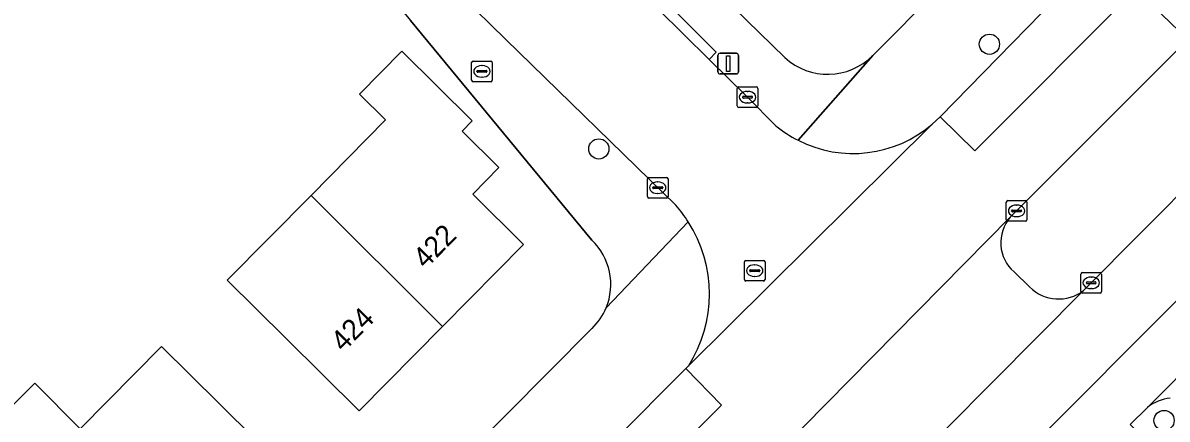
# Model space of a CAD drawing. Extents: x 157767 to 159172, y 387839 to 389425.
# Drawn here: x 158442.8 to 158498.2, y 388679.7 to 388698.9 of the extents above; entities that cross this region are included whole.
import ezdxf

# ---------------------------------------------------------------- set-up
doc = ezdxf.new("R2010")
doc.units = 0
for name, color, linetype in [('IMGEO_Berm_groen', 7, 'Continuous'), ('IMGEO_Boom', 7, 'Continuous'), ('IMGEO_Brandkraan', 7, 'Continuous'), ('IMGEO_Erf', 7, 'Continuous'), ('IMGEO_Kolk', 7, 'Continuous'), ('IMGEO_Lichtmast', 7, 'Continuous'), ('IMGEO_Pand', 7, 'Continuous'), ('IMGEO_Pand_nummerreeks', 7, 'Continuous'), ('IMGEO_Parkeervlak_open', 7, 'Continuous'), ('IMGEO_Rijbaan_lokaal_gesloten', 7, 'Continuous'), ('IMGEO_Rijbaan_lokaal_open', 7, 'Continuous'), ('IMGEO_Rioolput', 7, 'Continuous'), ('IMGEO_Voetpad_open', 7, 'Continuous')]:
    doc.layers.add(name, color=color, linetype=linetype)

msp = doc.modelspace()

# ---------------------------------------------------------------- linework, layer by layer
at = {"layer": 'IMGEO_Berm_groen'}
for points in [[(158536.692, 388728.724), (158533.538, 388732.171), (158532.137, 388730.913), (158529.826, 388728.68), (158525.167, 388724.003), (158519.619, 388718.445), (158500, 388698.895), (158499.226, 388698.124), (158494.262, 388693.177), (158490.782, 388689.674), (158490.623, 388689.513)], [(158494.179, 388685.966), (158502.818, 388694.654), (158536.692, 388728.724)], [(158490.806, 388686.864), (158491.562, 388686.144)]]:
    msp.add_lwpolyline(points, dxfattribs=at)
for centre, radius, start, end in [((158492.033, 388688.28), 1.873, 138.8111, 229.0926), ((158492.971, 388687.533), 1.979, 224.5907, 307.6271)]:
    msp.add_arc(centre, radius, start, end, dxfattribs=at)
at = {"layer": 'IMGEO_Boom'}
for centre in [(158489.612, 388697.898), (158470.681, 388692.826), (158498.076, 388679.669)]:
    msp.add_circle(centre, 0.489, dxfattribs=at)
at = {"layer": 'IMGEO_Brandkraan'}
for p, q in [((158464.518, 388696.157), (158464.518, 388697.009)), ((158464.593, 388697.083), (158465.445, 388697.083)), ((158465.006, 388696.863), (158465.031, 388696.863)), ((158465.519, 388697.009), (158465.519, 388696.157)), ((158464.777, 388696.577), (158464.777, 388696.589)), ((158465.215, 388696.54), (158464.817, 388696.54)), ((158464.82, 388696.626), (158465.218, 388696.626)), ((158465.029, 388696.303), (158465.004, 388696.303)), ((158465.261, 388696.589), (158465.261, 388696.577)), ((158465.445, 388696.083), (158464.593, 388696.083))]:
    msp.add_line(p, q, dxfattribs=at)
for points in [[(158464.518, 388696.157), (158464.518, 388697.009)], [(158464.593, 388697.083), (158465.445, 388697.083)], [(158465.519, 388697.009), (158465.519, 388696.157)], [(158465.445, 388696.083), (158464.593, 388696.083)]]:
    msp.add_lwpolyline(points, dxfattribs=at)
for centre, radius, start, end in [((158464.595, 388697.007), 0.0765, 91.552, 178.448), ((158464.595, 388697.007), 0.0765, 91.552, 178.448), ((158465.443, 388697.007), 0.0765, 1.552, 88.448), ((158465.443, 388697.007), 0.0765, 1.552, 88.448), ((158464.595, 388696.159), 0.0765, 181.552, 268.448), ((158464.595, 388696.159), 0.0765, 181.552, 268.448), ((158464.817, 388696.586), 0.0403, 85.8775, 175.7526), ((158464.814, 388696.576), 0.0366, 178.938, 274.7102), ((158465.218, 388696.583), 0.043, 264.8664, 352.4533), ((158465.222, 388696.588), 0.0386, 1.7309, 96.639), ((158465.443, 388696.159), 0.0765, 271.552, 358.448), ((158465.443, 388696.159), 0.0765, 271.552, 358.448)]:
    msp.add_arc(centre, radius, start, end, dxfattribs=at)
for centre, major_axis, ratio, start_param, end_param in [((158465.005, 388696.583), (-0.387, 0.002), 0.722429, 4.712389, 7.853982), ((158465.03, 388696.583), (-0.39, 0.002), 0.717154, 1.570796, 4.712389)]:
    msp.add_ellipse(centre, major_axis=major_axis, ratio=ratio, start_param=start_param, end_param=end_param, dxfattribs=at)
at = {"layer": 'IMGEO_Erf'}
for points in [[(158483.957, 388697.358), (158500, 388713.495), (158536.294, 388750), (158564.998, 388778.87), (158550.298, 388793.461)], [(158488.5, 388737.452), (158478.471, 388727.401), (158475.565, 388730.284), (158473.041, 388727.75), (158468.842, 388723.534), (158476.322, 388716.084), (158471.877, 388711.621), (158468.355, 388715.128), (158467.971, 388714.743), (158466.238, 388716.469), (158465.137, 388715.363), (158461.065, 388719.419), (158460.645, 388718.997), (158459.085, 388720.551), (158459.517, 388720.985), (158457.019, 388723.473), (158467.137, 388733.631), (158469.612, 388736.116), (158468.981, 388736.736), (158455.78, 388723.57), (158467.535, 388709.137), (158468.482, 388708.212), (158475.377, 388701.475), (158479.694, 388697.257)], [(158470.343, 388688.401), (158461.554, 388699.052)], [(158428.96, 388642.429), (158470.351, 388684.126)]]:
    msp.add_lwpolyline(points, dxfattribs=at)
for points in [[(158461.131, 388697.557), (158464.546, 388694.184), (158464.054, 388693.686), (158465.839, 388691.921), (158464.572, 388690.64), (158467.039, 388688.2), (158463.099, 388684.217), (158459.066, 388680.139), (158455.511, 388683.655), (158452.669, 388686.466), (158456.734, 388690.576), (158460.347, 388694.228), (158459.079, 388695.48)], [(158449.489, 388683.249), (158452.277, 388680.49), (158455.832, 388676.974), (158451.873, 388672.972), (158447.833, 388668.887), (158444.043, 388672.636), (158442.515, 388671.091), (158439.962, 388673.617), (158437.724, 388675.831), (158443.341, 388681.47), (158445.552, 388679.268)]]:
    msp.add_lwpolyline(points, close=True, dxfattribs=at)
for centre, radius, start, end in [((158481.773, 388699.503), 3.061, 227.2039, 315.5105), ((158468.306, 388686.26), 2.955, 337.3455, 46.4212), ((158468.288, 388686.27), 2.976, 313.8962, 337.3019)]:
    msp.add_arc(centre, radius, start, end, dxfattribs=at)
at = {"layer": 'IMGEO_Kolk'}
for p, q in [((158477.391, 388694.907), (158477.391, 388695.759)), ((158477.466, 388695.833), (158478.318, 388695.833)), ((158477.879, 388695.613), (158477.904, 388695.613)), ((158478.392, 388695.759), (158478.392, 388694.907)), ((158477.65, 388695.327), (158477.65, 388695.339)), ((158478.088, 388695.29), (158477.69, 388695.29)), ((158477.693, 388695.376), (158478.091, 388695.376)), ((158477.902, 388695.053), (158477.877, 388695.053)), ((158478.134, 388695.339), (158478.134, 388695.327)), ((158478.318, 388694.833), (158477.466, 388694.833)), ((158473.034, 388690.521), (158473.034, 388691.373)), ((158473.109, 388691.447), (158473.961, 388691.447)), ((158473.522, 388691.227), (158473.547, 388691.227)), ((158474.035, 388691.373), (158474.035, 388690.521)), ((158473.293, 388690.941), (158473.293, 388690.953)), ((158473.731, 388690.904), (158473.333, 388690.904)), ((158473.336, 388690.99), (158473.734, 388690.99)), ((158473.545, 388690.667), (158473.52, 388690.667)), ((158473.777, 388690.953), (158473.777, 388690.941)), ((158473.961, 388690.447), (158473.109, 388690.447)), ((158490.431, 388689.397), (158490.431, 388690.249)), ((158490.506, 388690.323), (158491.358, 388690.323)), ((158490.919, 388690.103), (158490.944, 388690.103)), ((158491.432, 388690.249), (158491.432, 388689.397)), ((158490.69, 388689.817), (158490.69, 388689.829)), ((158491.128, 388689.78), (158490.73, 388689.78)), ((158490.733, 388689.866), (158491.131, 388689.866)), ((158490.942, 388689.543), (158490.917, 388689.543)), ((158491.174, 388689.829), (158491.174, 388689.817)), ((158491.358, 388689.323), (158490.506, 388689.323)), ((158494.048, 388685.913), (158494.048, 388686.765)), ((158494.123, 388686.839), (158494.975, 388686.839)), ((158495.049, 388686.765), (158495.049, 388685.913)), ((158494.307, 388686.333), (158494.307, 388686.345)), ((158494.745, 388686.296), (158494.347, 388686.296)), ((158494.35, 388686.382), (158494.748, 388686.382)), ((158494.536, 388686.619), (158494.561, 388686.619)), ((158494.791, 388686.345), (158494.791, 388686.333)), ((158494.975, 388685.839), (158494.123, 388685.839)), ((158494.559, 388686.059), (158494.534, 388686.059))]:
    msp.add_line(p, q, dxfattribs=at)
for points in [[(158477.391, 388694.907), (158477.391, 388695.759)], [(158477.466, 388695.833), (158478.318, 388695.833)], [(158478.392, 388695.759), (158478.392, 388694.907)], [(158478.318, 388694.833), (158477.466, 388694.833)], [(158473.034, 388690.521), (158473.034, 388691.373)], [(158473.109, 388691.447), (158473.961, 388691.447)], [(158474.035, 388691.373), (158474.035, 388690.521)], [(158473.961, 388690.447), (158473.109, 388690.447)], [(158490.431, 388689.397), (158490.431, 388690.249)], [(158490.506, 388690.323), (158491.358, 388690.323)], [(158491.432, 388690.249), (158491.432, 388689.397)], [(158491.358, 388689.323), (158490.506, 388689.323)], [(158494.048, 388685.913), (158494.048, 388686.765)], [(158494.123, 388686.839), (158494.975, 388686.839)], [(158495.049, 388686.765), (158495.049, 388685.913)], [(158494.975, 388685.839), (158494.123, 388685.839)]]:
    msp.add_lwpolyline(points, dxfattribs=at)
for centre, radius, start, end in [((158477.468, 388695.757), 0.0765, 91.552, 178.448), ((158477.468, 388695.757), 0.0765, 91.552, 178.448), ((158478.316, 388695.757), 0.0765, 1.552, 88.448), ((158478.316, 388695.757), 0.0765, 1.552, 88.448), ((158477.69, 388695.336), 0.0403, 85.8775, 175.7526), ((158477.687, 388695.326), 0.0366, 178.938, 274.7102), ((158478.091, 388695.333), 0.043, 264.8664, 352.4533), ((158478.095, 388695.338), 0.0386, 1.7309, 96.639), ((158477.468, 388694.909), 0.0765, 181.552, 268.448), ((158477.468, 388694.909), 0.0765, 181.552, 268.448), ((158478.316, 388694.909), 0.0765, 271.552, 358.448), ((158478.316, 388694.909), 0.0765, 271.552, 358.448), ((158473.111, 388691.371), 0.0765, 91.552, 178.448), ((158473.111, 388691.371), 0.0765, 91.552, 178.448), ((158473.959, 388691.371), 0.0765, 1.552, 88.448), ((158473.959, 388691.371), 0.0765, 1.552, 88.448), ((158473.333, 388690.95), 0.0403, 85.8775, 175.7526), ((158473.33, 388690.94), 0.0366, 178.938, 274.7102), ((158473.734, 388690.947), 0.043, 264.8664, 352.4533), ((158473.738, 388690.952), 0.0386, 1.7309, 96.639), ((158473.111, 388690.523), 0.0765, 181.552, 268.448), ((158473.111, 388690.523), 0.0765, 181.552, 268.448), ((158473.959, 388690.523), 0.0765, 271.552, 358.448), ((158473.959, 388690.523), 0.0765, 271.552, 358.448), ((158490.508, 388690.247), 0.0765, 91.552, 178.448), ((158490.508, 388690.247), 0.0765, 91.552, 178.448), ((158491.356, 388690.247), 0.0765, 1.552, 88.448), ((158491.356, 388690.247), 0.0765, 1.552, 88.448), ((158490.73, 388689.826), 0.0403, 85.8775, 175.7526), ((158490.727, 388689.816), 0.0366, 178.938, 274.7102), ((158491.131, 388689.823), 0.043, 264.8664, 352.4533), ((158491.135, 388689.828), 0.0386, 1.7309, 96.639), ((158490.508, 388689.399), 0.0765, 181.552, 268.448), ((158490.508, 388689.399), 0.0765, 181.552, 268.448), ((158491.356, 388689.399), 0.0765, 271.552, 358.448), ((158491.356, 388689.399), 0.0765, 271.552, 358.448), ((158494.125, 388686.763), 0.0765, 91.552, 178.448), ((158494.125, 388686.763), 0.0765, 91.552, 178.448), ((158494.973, 388686.763), 0.0765, 1.552, 88.448), ((158494.973, 388686.763), 0.0765, 1.552, 88.448), ((158494.347, 388686.342), 0.0403, 85.8775, 175.7526), ((158494.344, 388686.332), 0.0366, 178.938, 274.7102), ((158494.748, 388686.339), 0.043, 264.8664, 352.4533), ((158494.752, 388686.344), 0.0386, 1.7309, 96.639), ((158494.125, 388685.915), 0.0765, 181.552, 268.448), ((158494.125, 388685.915), 0.0765, 181.552, 268.448), ((158494.973, 388685.915), 0.0765, 271.552, 358.448), ((158494.973, 388685.915), 0.0765, 271.552, 358.448)]:
    msp.add_arc(centre, radius, start, end, dxfattribs=at)
for centre, major_axis, ratio, start_param, end_param in [((158477.878, 388695.333), (-0.387, 0.002), 0.722429, 4.712389, 7.853982), ((158477.903, 388695.333), (-0.39, 0.002), 0.717154, 1.570796, 4.712389), ((158473.521, 388690.947), (-0.387, 0.002), 0.722429, 4.712389, 7.853982), ((158473.546, 388690.947), (-0.39, 0.002), 0.717154, 1.570796, 4.712389), ((158490.918, 388689.823), (-0.387, 0.002), 0.722429, 4.712389, 7.853982), ((158490.943, 388689.823), (-0.39, 0.002), 0.717154, 1.570796, 4.712389), ((158494.535, 388686.339), (-0.387, 0.002), 0.722429, 4.712389, 7.853982), ((158494.56, 388686.339), (-0.39, 0.002), 0.717154, 1.570796, 4.712389)]:
    msp.add_ellipse(centre, major_axis=major_axis, ratio=ratio, start_param=start_param, end_param=end_param, dxfattribs=at)
at = {"layer": 'IMGEO_Lichtmast'}
for p, q in [((158476.457, 388696.559), (158476.457, 388697.359)), ((158476.457, 388697.359), (158476.457, 388696.559)), ((158476.557, 388697.459), (158477.347, 388697.459)), ((158477.347, 388697.459), (158476.557, 388697.459)), ((158477.447, 388697.359), (158477.447, 388696.559)), ((158477.447, 388696.559), (158477.447, 388697.359)), ((158477.347, 388696.459), (158476.557, 388696.459)), ((158476.557, 388696.459), (158477.347, 388696.459))]:
    msp.add_line(p, q, dxfattribs=at)
msp.add_lwpolyline([(158476.877, 388697.334), (158477.027, 388697.334), (158477.027, 388696.584), (158476.877, 388696.584), (158476.877, 388697.334)], dxfattribs=at)
for centre, start, end in [((158476.557, 388697.359), 90, 180), ((158476.557, 388697.359), 90, 180), ((158477.347, 388697.359), 0, 90), ((158477.347, 388697.359), 360, 90), ((158476.557, 388696.559), 180, 270), ((158476.557, 388696.559), 180, 270), ((158477.347, 388696.559), 270, 0), ((158477.347, 388696.559), 270, 0)]:
    msp.add_arc(centre, 0.1, start, end, dxfattribs=at)
at = {"layer": 'IMGEO_Pand'}
for points in [[(158456.734, 388690.576), (158463.099, 388684.217), (158467.039, 388688.2), (158464.572, 388690.64), (158465.839, 388691.921), (158464.054, 388693.686), (158464.546, 388694.184), (158461.131, 388697.557), (158459.079, 388695.48), (158460.347, 388694.228)], [(158456.734, 388690.576), (158452.669, 388686.466), (158455.511, 388683.655), (158459.066, 388680.139), (158463.099, 388684.217)], [(158445.552, 388679.268), (158451.873, 388672.972), (158455.832, 388676.974), (158452.277, 388680.49), (158449.489, 388683.249)], [(158445.552, 388679.268), (158443.341, 388681.47), (158437.724, 388675.831), (158439.962, 388673.617), (158442.515, 388671.091), (158444.043, 388672.636), (158447.833, 388668.887), (158451.873, 388672.972)]]:
    msp.add_lwpolyline(points, close=True, dxfattribs=at)
at = {"layer": 'IMGEO_Parkeervlak_open'}
msp.add_lwpolyline([(158520.504, 388703.63), (158507.276, 388690.347), (158500, 388683.042), (158497.271, 388680.301)], dxfattribs=at)
msp.add_arc((158498.587, 388678.652), 2.11, 95.6153, 128.6091, dxfattribs=at)
at = {"layer": 'IMGEO_Rijbaan_lokaal_gesloten'}
msp.add_lwpolyline([(158606.755, 388811.281), (158605.002, 388813.081), (158575.481, 388783.333), (158556.771, 388764.502), (158556.46, 388764.189), (158544.35, 388752.036), (158542.333, 388750), (158530.995, 388738.556), (158514.696, 388722.195), (158514.537, 388722.035), (158500, 388707.39), (158494.927, 388702.278), (158487.218, 388694.378), (158488.902, 388692.726), (158496.706, 388700.559), (158501.89, 388705.761), (158518.632, 388722.627), (158536.648, 388740.777), (158559.421, 388763.72), (158575.267, 388779.508), (158587.717, 388792.072)], close=True, dxfattribs=at)
for points in [[(158496.441, 388679.468), (158497.271, 388680.301), (158500, 388683.042), (158507.276, 388690.347), (158520.504, 388703.63), (158522.369, 388705.503), (158523.168, 388706.305), (158539.616, 388722.861), (158540.819, 388724.038), (158538.937, 388725.974), (158532.996, 388719.924), (158518.604, 388705.475), (158505.37, 388692.188), (158497.531, 388684.317), (158483.964, 388670.696), (158447.401, 388633.987)], [(158490.623, 388689.513), (158490.782, 388689.674), (158494.262, 388693.177), (158499.226, 388698.124), (158496.706, 388700.559), (158488.902, 388692.726), (158487.218, 388694.378), (158486.844, 388694.027), (158475.02, 388682.302), (158474.903, 388682.187), (158476.626, 388680.406), (158469.159, 388672.912), (158446.094, 388649.764), (158433.488, 388636.581)], [(158497.531, 388684.317), (158505.37, 388692.188), (158502.818, 388694.654), (158494.179, 388685.966), (158483.134, 388674.845), (158483.051, 388674.761), (158482.963, 388674.673), (158481.484, 388673.196), (158479.371, 388671.086), (158445.341, 388636.656), (158444.292, 388635.595)], [(158437.444, 388635.837), (158441.774, 388640.207), (158475.76, 388674.505), (158477.89, 388676.635), (158477.961, 388676.706), (158478.032, 388676.777), (158479.499, 388678.245), (158490.623, 388689.513)], [(158447.401, 388633.987), (158483.964, 388670.696), (158497.531, 388684.317)], [(158469.159, 388672.912), (158476.626, 388680.406), (158474.903, 388682.187), (158471.369, 388678.642), (158432.713, 388639.692)]]:
    msp.add_lwpolyline(points, dxfattribs=at)
at = {"layer": 'IMGEO_Rijbaan_lokaal_open'}
for points in [[(158476.032, 388697.164), (158473.539, 388699.621), (158468.399, 388704.685), (158464.006, 388700.262), (158466.152, 388698.136), (158474.413, 388690.093)], [(158479.268, 388693.947), (158477.888, 388695.335), (158476.032, 388697.164)], [(158475.02, 388682.302), (158486.844, 388694.027)], [(158490.623, 388689.513), (158479.499, 388678.245)], [(158491.562, 388686.144), (158490.806, 388686.864)], [(158483.134, 388674.845), (158494.179, 388685.966)]]:
    msp.add_lwpolyline(points, dxfattribs=at)
for centre, radius, start, end in [((158483.033, 388698.518), 5.922, 230.5293, 242.935), ((158483.008, 388698.484), 5.88, 242.9901, 310.7176), ((158469.585, 388685.822), 6.446, 32.5603, 41.4989), ((158492.033, 388688.28), 1.873, 138.8111, 229.0926), ((158469.547, 388685.795), 6.493, 327.4547, 32.5781), ((158492.971, 388687.533), 1.979, 224.5907, 307.6271)]:
    msp.add_arc(centre, radius, start, end, dxfattribs=at)
at = {"layer": 'IMGEO_Rioolput'}
for p, q in [((158477.736, 388686.5), (158477.736, 388687.352)), ((158477.811, 388687.426), (158478.663, 388687.426)), ((158478.737, 388687.352), (158478.737, 388686.5)), ((158477.995, 388686.92), (158477.995, 388686.932)), ((158478.433, 388686.883), (158478.035, 388686.883)), ((158478.038, 388686.969), (158478.436, 388686.969)), ((158478.224, 388687.206), (158478.249, 388687.206)), ((158478.479, 388686.932), (158478.479, 388686.92)), ((158478.663, 388686.426), (158477.811, 388686.426)), ((158478.247, 388686.646), (158478.222, 388686.646))]:
    msp.add_line(p, q, dxfattribs=at)
for points in [[(158477.736, 388686.5), (158477.736, 388687.352)], [(158477.811, 388687.426), (158478.663, 388687.426)], [(158478.737, 388687.352), (158478.737, 388686.5)], [(158478.663, 388686.426), (158477.811, 388686.426)]]:
    msp.add_lwpolyline(points, dxfattribs=at)
for centre, radius, start, end in [((158477.813, 388687.35), 0.0765, 91.552, 178.448), ((158477.813, 388687.35), 0.0765, 91.552, 178.448), ((158478.661, 388687.35), 0.0765, 1.552, 88.448), ((158478.661, 388687.35), 0.0765, 1.552, 88.448), ((158478.035, 388686.929), 0.0403, 85.8775, 175.7526), ((158478.032, 388686.919), 0.0366, 178.938, 274.7102), ((158478.436, 388686.926), 0.043, 264.8664, 352.4533), ((158478.44, 388686.931), 0.0386, 1.7309, 96.639), ((158477.813, 388686.502), 0.0765, 181.552, 268.448), ((158477.813, 388686.502), 0.0765, 181.552, 268.448), ((158478.661, 388686.502), 0.0765, 271.552, 358.448), ((158478.661, 388686.502), 0.0765, 271.552, 358.448)]:
    msp.add_arc(centre, radius, start, end, dxfattribs=at)
for centre, major_axis, ratio, start_param, end_param in [((158478.223, 388686.926), (-0.387, 0.002), 0.722429, 4.712389, 7.853982), ((158478.248, 388686.926), (-0.39, 0.002), 0.717154, 1.570796, 4.712389)]:
    msp.add_ellipse(centre, major_axis=major_axis, ratio=ratio, start_param=start_param, end_param=end_param, dxfattribs=at)
at = {"layer": 'IMGEO_Voetpad_open'}
for points in [[(158606.995, 388818.797), (158577.112, 388788.672), (158572.781, 388786.6), (158569.66, 388783.515), (158566.852, 388780.703), (158566.057, 388779.908), (158564.998, 388778.87), (158536.294, 388750), (158500, 388713.495), (158483.957, 388697.358), (158480.338, 388693.245)], [(158479.694, 388697.257), (158475.377, 388701.475), (158468.482, 388708.212), (158467.535, 388709.137), (158455.78, 388723.57), (158451.966, 388728.241), (158448.76, 388732.1), (158445.878, 388735.574), (158438.91, 388744.051), (158437.643, 388745.593), (158434.02, 388750), (158424.372, 388761.737)], [(158423.481, 388758.583), (158426.187, 388755.304), (158426.414, 388755.029), (158428.149, 388752.921), (158430.554, 388750), (158444.697, 388732.823), (158445.5, 388733.484), (158452.348, 388725.166), (158451.545, 388724.505), (158463.485, 388710.004), (158463.622, 388709.845), (158463.993, 388710.179), (158466.548, 388707.338), (158466.177, 388707.004), (158466.402, 388706.763), (158468.399, 388704.685), (158473.539, 388699.621), (158473.897, 388699.981), (158476.377, 388697.511), (158476.032, 388697.164), (158477.888, 388695.335), (158479.268, 388693.947)], [(158417.781, 388750), (158448.65, 388712.374), (158448.774, 388712.463), (158450.642, 388712.089), (158451.815, 388710.853), (158455.716, 388706.125), (158461.554, 388699.052), (158470.343, 388688.401)], [(158497.271, 388680.301), (158496.441, 388679.468), (158496.793, 388679.114), (158499.386, 388676.5), (158501.753, 388678.922), (158510.259, 388687.466), (158546.341, 388723.709)], [(158474.413, 388690.093), (158466.152, 388698.136), (158464.006, 388700.262), (158462.008, 388702.338), (158457.606, 388707.285)], [(158486.844, 388694.027), (158487.218, 388694.378), (158494.927, 388702.278)], [(158480.338, 388693.245), (158483.957, 388697.358)], [(158471.033, 388685.122), (158475.018, 388689.291)], [(158475.018, 388689.291), (158471.033, 388685.122)], [(158470.351, 388684.126), (158428.96, 388642.429)], [(158474.903, 388682.187), (158475.02, 388682.302)], [(158471.369, 388678.642), (158474.903, 388682.187)]]:
    msp.add_lwpolyline(points, dxfattribs=at)
msp.add_lwpolyline([(158473.539, 388699.621), (158476.032, 388697.164), (158476.377, 388697.511), (158473.897, 388699.981)], close=True, dxfattribs=at)
for centre, radius, start, end in [((158481.773, 388699.503), 3.061, 227.2039, 315.5105), ((158483.033, 388698.518), 5.922, 230.5293, 242.935), ((158483.008, 388698.484), 5.88, 242.9901, 310.7176), ((158469.585, 388685.822), 6.446, 32.5603, 41.4989), ((158469.547, 388685.795), 6.493, 327.4547, 32.5781), ((158468.306, 388686.26), 2.955, 337.3455, 46.4212), ((158468.288, 388686.27), 2.976, 313.8962, 337.3019), ((158498.587, 388678.652), 2.11, 95.6153, 128.6091)]:
    msp.add_arc(centre, radius, start, end, dxfattribs=at)

# ---------------------------------------------------------------- texts
at = {"layer": 'IMGEO_Pand_nummerreeks'}
for s, p in [('422', (158462.283, 388686.975)), ('424', (158458.298, 388682.947))]:
    msp.add_text(s, height=1, rotation=45.3145, dxfattribs=at).set_placement(p)

doc.saveas('drawing.dxf')
